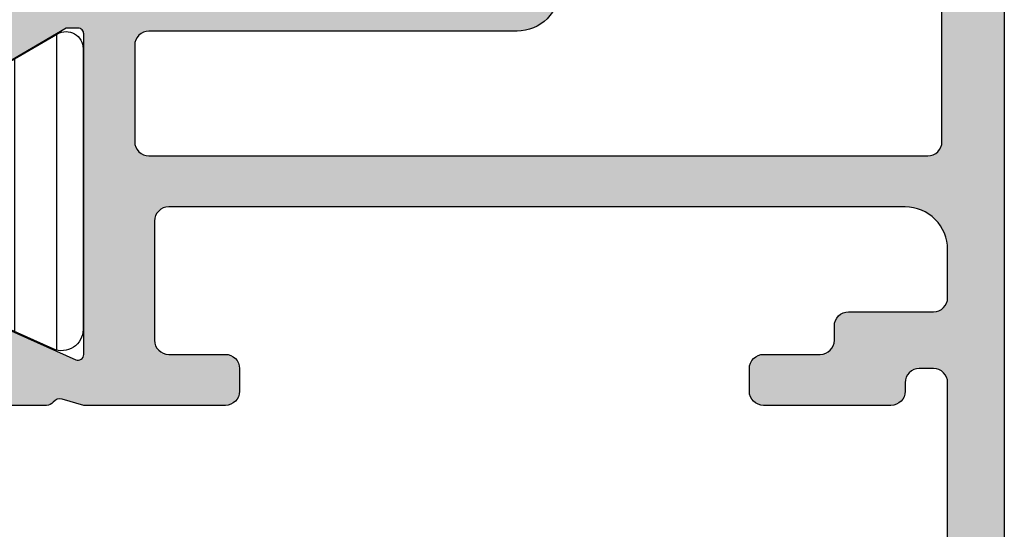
# Model space of a CAD drawing. Header units: millimetres. Extents: x 247761 to 294611, y 172579 to 236863.
# Tile 400 of 596: x 249783 to 249818, y 194906 to 194924. Entities that reach past the tile are written whole.
import ezdxf

# ---------------------------------------------------------------- set-up
doc = ezdxf.new("R2010")
doc.units = ezdxf.units.MM
doc.layers.add('FASÁDA DETAILNÍ', color=4, linetype='Continuous')
doc.layers.add('NOVA', color=240, linetype='Continuous')
pattern_1 = [(135, (0, 0), (-1.077630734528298, -1.077630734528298), []), (225, (0, 0), (1.077630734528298, -1.077630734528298), [])]

# ---------------------------------------------------------------- blocks, each defined once
blk = doc.blocks.new('A$C69D17D4D')
at = {"layer": 'FASÁDA DETAILNÍ'}
h = blk.add_hatch(color=256, dxfattribs=at)
edge = h.paths.add_edge_path(flags=16)
edge.add_ellipse((-24829.51811741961, 21548.79988017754), major_axis=(-0.499974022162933, 0), ratio=1, start_angle=89.9970229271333, end_angle=180.0029770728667)
edge.add_line((-24829.01814339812, 21548.79990615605), (-24829.01814339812, 21566.79990615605))
edge.add_ellipse((-24829.51811741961, 21566.79993213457), major_axis=(-0.499974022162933, 0), ratio=1, start_angle=179.9970229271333, end_angle=270.0029770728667)
edge.add_line((-24829.51814339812, 21567.29990615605), (-24842.01814339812, 21567.29990615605))
edge.add_ellipse((-24842.01812157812, 21566.79988433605), major_axis=(-0.5000218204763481, 0), ratio=1, start_angle=270.0025002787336, end_angle=359.9974997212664)
edge.add_line((-24842.51814339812, 21566.79990615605), (-24842.51814339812, 21554.19685515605))
edge.add_ellipse((-24844.01814227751, 21554.19685403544), major_axis=(-1.499998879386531, 0), ratio=1, start_angle=89.99995719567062, end_angle=180.0000428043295, ccw=False)
edge.add_line((-24844.01814339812, 21552.69685515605), (-24857.01813139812, 21552.69685515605))
edge.add_ellipse((-24857.01813177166, 21552.19685552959), major_axis=(-0.4999996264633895, 0), ratio=1, start_angle=-90.00004280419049, end_angle=4.280419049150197e-05)
edge.add_line((-24857.51813139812, 21552.19685515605), (-24857.51813139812, 21548.79990615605))
edge.add_ellipse((-24857.01813177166, 21548.79990578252), major_axis=(-0.4999996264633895, 0), ratio=1, start_angle=-4.280419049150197e-05, end_angle=90.00004280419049)
edge.add_line((-24857.01813139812, 21548.29990615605), (-24829.51814339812, 21548.29990615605))
edge = h.paths.add_edge_path()
edge.add_line((-24828.31813139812, 21519.49991115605), (-24831.31813139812, 21519.49991115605))
edge.add_line((-24831.31813139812, 21519.49991115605), (-24831.31813139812, 21521.49991115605))
edge.add_arc((-24830.81815737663, 21521.49993713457), 0.499974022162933, 89.99702292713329, 180.0029770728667, ccw=False)
edge.add_line((-24830.81813139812, 21521.99991115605), (-24830.31813139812, 21521.99991115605))
edge.add_line((-24830.31813139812, 21521.99991115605), (-24830.31813139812, 21520.99991115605))
edge.add_line((-24830.31813139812, 21520.99991115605), (-24829.31813139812, 21520.99991115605))
edge.add_arc((-24829.31819552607, 21521.999975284), 1.00006412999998, 270.0036740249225, 359.9963259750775)
edge.add_line((-24828.31813139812, 21521.99991115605), (-24828.31813139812, 21525.99991115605))
edge.add_arc((-24829.31816138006, 21525.99988117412), 1.000029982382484, 0.001717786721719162, 89.99828221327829)
edge.add_line((-24829.31813139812, 21526.99991115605), (-24830.31813139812, 21526.99991115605))
edge.add_line((-24830.31813139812, 21526.99991115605), (-24830.31813139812, 21525.99991115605))
edge.add_line((-24830.31813139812, 21525.99991115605), (-24830.81813139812, 21525.99991115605))
edge.add_arc((-24830.81812579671, 21526.49991675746), 0.5000056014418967, 180.0006418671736, 269.9993581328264, ccw=False)
edge.add_line((-24831.31813139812, 21526.49991115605), (-24831.31813139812, 21529.29991415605))
edge.add_arc((-24830.81813139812, 21529.29991415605), 0.5, 0, 180, ccw=False)
edge.add_line((-24830.31813139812, 21529.29991415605), (-24830.31813139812, 21528.99991115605))
edge.add_arc((-24829.81812067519, 21528.99992187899), 0.5000107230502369, 180.0012287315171, 269.9987712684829)
edge.add_line((-24829.81813139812, 21528.49991115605), (-24829.31813139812, 21528.49991115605))
edge.add_arc((-24829.31819931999, 21528.99997907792), 0.5000679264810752, 270.0077822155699, 359.9922177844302)
edge.add_line((-24828.81813139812, 21528.99991115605), (-24828.81813139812, 21540.29990615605))
edge.add_arc((-24829.31815321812, 21540.29988433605), 0.5000218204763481, 0.002500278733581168, 89.99749972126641)
edge.add_line((-24829.31813139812, 21540.79990615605), (-24829.81813139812, 21540.79990615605))
edge.add_arc((-24829.81819407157, 21540.29996882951), 0.4999373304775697, 89.99281725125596, 180.007182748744)
edge.add_line((-24830.31813139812, 21540.29990615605), (-24830.31813139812, 21539.99990315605))
edge.add_arc((-24830.81819419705, 21539.99996595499), 0.5000628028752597, 270.00719532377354, 359.9928046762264, ccw=False)
edge.add_line((-24830.81813139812, 21539.49990315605), (-24835.31813139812, 21539.49990315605))
edge.add_arc((-24835.31812579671, 21539.99990875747), 0.5000056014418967, 180.0006418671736, 269.9993581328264, ccw=False)
edge.add_line((-24835.81813139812, 21539.99990315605), (-24835.81813139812, 21540.79990615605))
edge.add_arc((-24835.31815737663, 21540.79993213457), 0.499974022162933, 89.99702292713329, 180.0029770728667, ccw=False)
edge.add_line((-24835.31813139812, 21541.29990615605), (-24833.31813139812, 21541.29990615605))
edge.add_arc((-24833.31819931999, 21541.79997407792), 0.5000679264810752, 270.0077822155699, 359.9922177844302)
edge.add_line((-24832.81813139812, 21541.79990615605), (-24832.81813139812, 21542.29990615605))
edge.add_arc((-24832.31819407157, 21542.29996882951), 0.4999373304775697, 89.99281725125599, 180.007182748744, ccw=False)
edge.add_line((-24832.31813139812, 21542.79990615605), (-24829.31813139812, 21542.79990615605))
edge.add_arc((-24829.31818651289, 21543.29996127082), 0.5000551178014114, 270.0063149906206, 359.9936850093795)
edge.add_line((-24828.81813139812, 21543.29990615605), (-24828.81813139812, 21544.99990315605))
edge.add_arc((-24830.3180995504, 21544.99993500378), 1.499968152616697, 359.9987834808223, 450.0012165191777)
edge.add_line((-24830.31813139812, 21546.49990315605), (-24856.31813139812, 21546.49990315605))
edge.add_arc((-24856.31815225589, 21545.99992401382), 0.4999791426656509, 89.99760977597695, 180.0023902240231)
edge.add_line((-24856.81813139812, 21545.99990315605), (-24856.81813139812, 21541.79990615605))
edge.add_arc((-24856.31812579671, 21541.79991175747), 0.5000056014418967, 180.0006418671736, 269.9993581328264)
edge.add_line((-24856.31813139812, 21541.29990615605), (-24854.31813139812, 21541.29990615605))
edge.add_arc((-24854.31815321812, 21540.79988433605), 0.5000218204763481, 0.002500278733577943, 89.99749972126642, ccw=False)
edge.add_line((-24853.81813139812, 21540.79990615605), (-24853.81813139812, 21539.99990315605))
edge.add_arc((-24854.31818395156, 21539.99995570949), 0.5000525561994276, 270.00602154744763, 359.9939784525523, ccw=False)
edge.add_line((-24854.31813139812, 21539.49990315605), (-24859.31813239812, 21539.49990315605))
edge.add_line((-24859.31813239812, 21539.49990315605), (-24860.07602139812, 21539.71722415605))
edge.add_arc((-24860.15871270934, 21539.42884574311), 0.2999999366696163, 73.9999757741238, 142.095185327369)
edge.add_arc((-24860.63213255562, 21539.79745629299), 0.3000001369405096, 270.0000300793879, 322.09528191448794, ccw=False)
edge.add_line((-24860.63213239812, 21539.49745615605), (-24862.69627939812, 21539.49745815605))
edge.add_arc((-24862.69627985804, 21539.89745755), 0.3999993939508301, 158.0262304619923, 270.0000658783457, ccw=False)
edge.add_line((-24863.06722139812, 21540.04713015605), (-24862.25086039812, 21542.07035915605))
edge.add_arc((-24862.06539013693, 21541.99552253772), 0.1999993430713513, 65.85890762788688, 158.0260921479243, ccw=False)
edge.add_line((-24861.98359339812, 21542.17803015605), (-24859.59990839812, 21541.10971015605))
edge.add_arc((-24859.51811169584, 21541.29221826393), 0.1999997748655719, 245.8589745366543, 360.8199006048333)
edge.add_line((-24859.31813239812, 21541.29508015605), (-24859.31813139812, 21552.59916015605))
edge.add_arc((-24859.50954589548, 21552.60759187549), 0.1916001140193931, 357.4777781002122, 451.0444500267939)
edge.add_line((-24859.51303839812, 21552.79916015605), (-24859.93362239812, 21552.79916015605))
edge.add_line((-24859.93362239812, 21552.79916015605), (-24862.39923439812, 21551.36742515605))
edge.add_arc((-24862.55004609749, 21551.62676214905), 0.2999997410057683, 195.9999717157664, 300.17919611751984, ccw=False)
edge.add_line((-24862.83842439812, 21551.54407115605), (-24863.26629539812, 21553.03623215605))
edge.add_line((-24863.26629539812, 21553.03623215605), (-24863.76470739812, 21553.89950715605))
edge.add_arc((-24863.41829715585, 21554.09950710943), 0.4000000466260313, 90.00003470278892, 209.9999884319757, ccw=False)
edge.add_line((-24863.41829739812, 21554.49950715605), (-24859.31036639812, 21554.49916015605))
edge.add_line((-24859.31036639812, 21554.49916015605), (-24844.81830939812, 21554.49685515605))
edge.add_arc((-24844.81813127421, 21554.99685500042), 0.4999998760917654, 269.9795884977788, 360.0000178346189)
edge.add_line((-24844.31813139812, 21554.99685515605), (-24844.31813139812, 21560.39989715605))
edge.add_arc((-24844.81813102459, 21560.39989752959), 0.4999996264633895, 359.9999571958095, 450.0000428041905)
edge.add_line((-24844.81813139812, 21560.89989715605), (-24847.31813139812, 21560.89989715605))
edge.add_arc((-24847.31813177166, 21561.39989678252), 0.4999996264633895, 179.9999571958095, 270.00004280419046, ccw=False)
edge.add_line((-24847.81813139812, 21561.39989715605), (-24847.81813139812, 21562.69990015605))
edge.add_arc((-24847.31815225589, 21562.69992101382), 0.4999791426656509, 89.99760977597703, 180.002390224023, ccw=False)
edge.add_line((-24847.31813139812, 21563.19990015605), (-24846.81813139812, 21563.19990015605))
edge.add_line((-24846.81813139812, 21563.19990015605), (-24846.81813139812, 21562.19990015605))
edge.add_line((-24846.81813139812, 21562.19990015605), (-24845.31813139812, 21562.19990015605))
edge.add_arc((-24845.31816308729, 21563.19993184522), 1.00003168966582, 270.0018155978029, 359.9981844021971)
edge.add_line((-24844.31813139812, 21563.19990015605), (-24844.31813139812, 21567.19990015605))
edge.add_arc((-24845.31820064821, 21567.19983090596), 1.000069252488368, 0.003967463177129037, 89.99603253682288)
edge.add_line((-24845.31813139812, 21568.19990015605), (-24846.81813139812, 21568.19990015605))
edge.add_line((-24846.81813139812, 21568.19990015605), (-24846.81813139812, 21567.19990015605))
edge.add_line((-24846.81813139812, 21567.19990015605), (-24847.31813139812, 21567.19990015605))
edge.add_arc((-24847.31815737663, 21567.69987417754), 0.499974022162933, 179.9970229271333, 270.0029770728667, ccw=False)
edge.add_line((-24847.81813139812, 21567.69990015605), (-24847.81813139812, 21568.99990315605))
edge.add_arc((-24847.31812579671, 21568.99989755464), 0.5000056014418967, 90.00064186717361, 179.9993581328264, ccw=False)
edge.add_line((-24847.31813139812, 21569.49990315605), (-24828.31813139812, 21569.49990315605))
edge.add_arc((-24828.31810211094, 21567.99993244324), 1.49997071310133, -0.0011187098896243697, 90.00111870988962, ccw=False)
edge.add_line((-24826.81813139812, 21567.99990315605), (-24826.81813139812, 21520.99991115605))
edge.add_arc((-24828.31819173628, 21520.99997149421), 1.500060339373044, 270.002304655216, 359.99769534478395, ccw=False)
h = blk.add_hatch(dxfattribs=at)
h.set_pattern_fill('ANSI31', color=256, scale=0.468, angle=45, style=0)
h.set_pattern_definition([(90, (0, 0), (-1.4859, 3.33066907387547e-16), [])])
edge = h.paths.add_edge_path(flags=16)
edge.add_line((-24886.72962539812, 21552.15183115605), (-24888.01298739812, 21549.92912115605))
edge.add_ellipse((-24886.28126243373, 21548.92924877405), major_axis=(-1.999654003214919, 0), ratio=1, start_angle=-30.00150144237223, end_angle=29.99995422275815)
edge.add_line((-24888.01301439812, 21547.92942315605), (-24887.36088639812, 21546.79990515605))
edge.add_ellipse((-24884.76280619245, 21548.29990828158), major_axis=(-3.000005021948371, 0), ratio=1, start_angle=30.00001355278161, end_angle=73.99994528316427)
edge.add_line((-24885.58972239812, 21545.41611915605), (-24881.91870039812, 21544.36347115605))
edge.add_ellipse((-24881.78088160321, 21544.84410218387), major_axis=(-0.5000002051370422, 0), ratio=1, start_angle=73.99999279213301, end_angle=180.000798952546)
edge.add_line((-24881.28088139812, 21544.84410915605), (-24881.28099139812, 21552.40186215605))
edge.add_ellipse((-24881.78099123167, 21552.40185232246), major_axis=(-0.4999998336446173, 0), ratio=1, start_angle=180.0011268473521, end_angle=270.0008212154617)
edge.add_line((-24881.78099839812, 21552.90185215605), (-24885.43064739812, 21552.90179615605))
edge.add_ellipse((-24885.43060793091, 21551.40179690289), major_axis=(-1.499999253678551, 0), ratio=1, start_angle=270.0015075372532, end_angle=329.9984727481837)
edge = h.paths.add_edge_path(flags=16)
edge.add_line((-24879.68098939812, 21552.40188015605), (-24879.68086239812, 21544.09855015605))
edge.add_ellipse((-24879.18086211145, 21544.0985584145), major_axis=(-0.5000002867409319, 0), ratio=1, start_angle=0.000946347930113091, end_angle=74.00005606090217)
edge.add_line((-24879.31868039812, 21543.61792715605), (-24873.36591839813, 21541.91100015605))
edge.add_ellipse((-24873.22809937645, 21542.39163088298), major_axis=(-0.4999999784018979, 0), ratio=1, start_angle=73.99995831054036, end_angle=180.0009480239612)
edge.add_line((-24872.72809939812, 21542.39163915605), (-24872.72826939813, 21552.40199315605))
edge.add_ellipse((-24873.22826958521, 21552.40198096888), major_axis=(-0.5000001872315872, 0), ratio=1, start_angle=180.0013965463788, end_angle=270.0008952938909)
edge.add_line((-24873.22827739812, 21552.90198115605), (-24879.18099739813, 21552.90189115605))
edge.add_ellipse((-24879.18098912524, 21552.40189088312), major_axis=(-0.5000002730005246, 0), ratio=1, start_angle=-89.99905199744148, end_angle=0.001229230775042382)
edge = h.paths.add_edge_path(flags=16)
edge.add_line((-24865.36396539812, 21541.85284415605), (-24863.53007639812, 21545.02923415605))
edge.add_ellipse((-24866.12815614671, 21546.52923401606), major_axis=(-3.000002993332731, 0), ratio=1, start_angle=150.000036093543, end_angle=210.0014917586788)
edge.add_line((-24863.53011639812, 21548.02930315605), (-24865.91061139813, 21552.15218615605))
edge.add_ellipse((-24867.20962967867, 21551.40215049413), major_axis=(-1.500000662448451, 0), ratio=1, start_angle=210.001558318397, end_angle=270.0015171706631)
edge.add_line((-24867.20966939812, 21552.90215115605), (-24870.62828339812, 21552.90206015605))
edge.add_ellipse((-24870.6282699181, 21552.40206067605), major_axis=(-0.4999994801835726, 0), ratio=1, start_angle=-89.99845530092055, end_angle=0.001434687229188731)
edge.add_line((-24871.12826939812, 21552.40204815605), (-24871.12808839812, 21542.10273315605))
edge.add_ellipse((-24870.12808805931, 21542.10275149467), major_axis=(-1.000000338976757, 0), ratio=1, start_angle=0.001050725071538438, end_angle=90.0015275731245)
edge.add_line((-24870.12806139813, 21541.10275115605), (-24866.66296339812, 21541.10284415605))
edge.add_ellipse((-24866.66300358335, 21542.60284429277), major_axis=(-1.500000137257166, 0), ratio=1, start_angle=90.00153496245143, end_angle=149.9999969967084)
edge = h.paths.add_edge_path()
edge.add_line((-24863.51615939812, 21539.50297615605), (-24870.06922239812, 21539.50275415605))
edge.add_arc((-24870.06938925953, 21544.50275185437), 4.999997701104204, 253.999976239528, 270.00191209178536, ccw=False)
edge.add_line((-24871.44757739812, 21539.69644615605), (-24886.33399539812, 21543.96505715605))
edge.add_arc((-24886.47181391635, 21543.4844268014), 0.4999994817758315, 74.00000200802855, 180.0000739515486)
edge.add_line((-24886.97181339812, 21543.48442615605), (-24886.97181339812, 21539.60105215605))
edge.add_arc((-24887.97181339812, 21539.60103215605), 1.0000000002, -179.9988540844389, 0.0011459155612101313, ccw=False)
edge.add_line((-24888.97181339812, 21539.60101215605), (-24888.97200139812, 21544.29934815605))
edge.add_line((-24888.97200139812, 21544.29934815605), (-24889.12805339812, 21544.29934815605))
edge.add_arc((-24889.12805397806, 21544.59934814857), 0.2999999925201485, 201.9738458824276, 270.0001107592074, ccw=False)
edge.add_line((-24889.40626039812, 21544.48709315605), (-24890.37944739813, 21546.89899515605))
edge.add_arc((-24890.56491864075, 21546.82415855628), 0.2000002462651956, 21.97379771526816, 114.1409822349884)
edge.add_line((-24890.64671539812, 21547.00666715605), (-24892.24540039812, 21546.29016715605))
edge.add_arc((-24892.55213866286, 21546.97457291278), 0.7499997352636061, 179.999981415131, 294.1410584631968, ccw=False)
edge.add_line((-24893.30213839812, 21546.97457315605), (-24893.30213839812, 21552.08212215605))
edge.add_arc((-24892.70213856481, 21552.08212202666), 0.5999998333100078, 59.85707513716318, 179.9999876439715, ccw=False)
edge.add_line((-24892.40084339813, 21552.60098715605), (-24890.22888639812, 21551.33977115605))
edge.add_arc((-24890.07823812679, 21551.59920380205), 0.3000003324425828, 239.8569693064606, 343.9999309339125)
edge.add_line((-24889.78985939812, 21551.51651215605), (-24889.35559239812, 21553.03098415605))
edge.add_line((-24889.35559239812, 21553.03098415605), (-24888.59304439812, 21554.35175615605))
edge.add_arc((-24888.3332372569, 21554.20175541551), 0.2999999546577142, 87.53669521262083, 149.9998316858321, ccw=False)
edge.add_line((-24888.32034339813, 21554.50147815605), (-24864.33068939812, 21554.50147815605))
edge.add_arc((-24864.3107347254, 21554.20214243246), 0.3000001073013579, 30.000147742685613, 93.81387623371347, ccw=False)
edge.add_line((-24864.05092739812, 21554.35214315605), (-24863.28835939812, 21553.03133715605))
edge.add_line((-24863.28835939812, 21553.03133715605), (-24862.85409239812, 21551.51686615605))
edge.add_arc((-24862.56571327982, 21551.59955730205), 0.3000005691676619, 195.9999567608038, 300.1429183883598)
edge.add_line((-24862.41506539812, 21551.34012415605), (-24860.24310939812, 21552.60134015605))
edge.add_arc((-24859.94181373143, 21552.08247473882), 0.6000003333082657, 3.984309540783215e-05, 120.1429523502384, ccw=False)
edge.add_line((-24859.34181339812, 21552.08247515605), (-24859.34181339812, 21542.17887515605))
edge.add_arc((-24860.09181345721, 21542.17887441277), 0.75000005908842, -114.14102026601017, 5.6782335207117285e-05, ccw=False)
edge.add_line((-24860.39855139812, 21541.49446815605), (-24861.99723639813, 21542.21096815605))
edge.add_arc((-24862.0790331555, 21542.02845955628), 0.2000002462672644, 65.85901776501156, 158.0262022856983)
edge.add_line((-24862.26450439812, 21542.10329615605), (-24863.23796339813, 21539.69072115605))
edge.add_arc((-24863.51616925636, 21539.80297531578), 0.2999991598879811, 270.0018827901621, 338.0262614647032, ccw=False)
h = blk.add_hatch(dxfattribs=at)
h.set_pattern_fill('ANSI37', color=256, scale=0.48, angle=90, style=0)
h.set_pattern_definition(pattern_1)
edge = h.paths.add_edge_path(flags=16)
edge.add_line((-24890.21938039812, 21523.83563733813), (-24890.11963639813, 21522.44278333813))
edge.add_arc((-24890.71810331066, 21522.39992584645), 0.5999995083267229, -90.0000083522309, 4.096080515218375, ccw=False)
edge.add_arc((-24890.71810348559, 21522.39992584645), 0.5999995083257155, 175.9039194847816, 270.0000083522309, ccw=False)
edge.add_line((-24891.31657039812, 21522.44278333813), (-24891.21682639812, 21523.83563733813))
edge.add_arc((-24890.71810339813, 21523.7999228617), 0.5000001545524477, 4.096064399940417, 175.9039356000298, ccw=False)
edge = h.paths.add_edge_path(flags=16)
edge.add_arc((-24892.31810002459, 21526.99993096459), 0.4999996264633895, -90.00004280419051, 4.280419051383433e-05, ccw=False)
edge.add_line((-24892.31810039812, 21526.49993133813), (-24895.91178539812, 21526.49993133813))
edge.add_arc((-24895.91178541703, 21526.99993167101), 0.5000003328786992, 156.7819733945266, 270.00000216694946, ccw=False)
edge.add_line((-24896.37129139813, 21527.19704733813), (-24893.65541339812, 21533.52814933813))
edge.add_arc((-24893.19590804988, 21533.33103341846), 0.4999998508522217, 87.49988936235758, 156.7819182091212, ccw=False)
edge.add_line((-24893.17409739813, 21533.83055733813), (-24892.29629039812, 21533.79223133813))
edge.add_arc((-24892.31809988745, 21533.29270772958), 0.4999994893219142, -4.485734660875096e-05, 87.50002088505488, ccw=False)
edge.add_line((-24891.81810039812, 21533.29270733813), (-24891.81810039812, 21526.99993133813))
edge = h.paths.add_edge_path(flags=16)
edge.add_line((-24866.76418139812, 21532.40809333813), (-24862.61551139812, 21523.51124033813))
edge.add_arc((-24863.06866513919, 21523.29993120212), 0.4999998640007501, -90.00002967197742, 25.000007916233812, ccw=False)
edge.add_line((-24863.06866539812, 21522.79993133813), (-24872.41810039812, 21522.79993133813))
edge.add_arc((-24872.41810077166, 21523.29993096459), 0.4999996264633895, 179.9999571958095, 270.00004280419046, ccw=False)
edge.add_line((-24872.91810039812, 21523.29993133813), (-24872.91810039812, 21532.42385433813))
edge.add_arc((-24872.41810033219, 21532.42385417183), 0.5000000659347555, 87.49997275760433, 179.9999809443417, ccw=False)
edge.add_line((-24872.39629039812, 21532.92337833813), (-24867.19552639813, 21532.69630833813))
edge.add_arc((-24867.21733612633, 21532.19678293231), 0.5000012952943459, 25.00009198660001, 87.50000252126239, ccw=False)
edge = h.paths.add_edge_path(flags=16)
edge.add_arc((-24875.61810002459, 21523.29993096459), 0.4999996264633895, -90.00004280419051, 4.280419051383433e-05, ccw=False)
edge.add_line((-24875.61810039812, 21522.79993133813), (-24882.81810039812, 21522.79993133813))
edge.add_arc((-24882.81810077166, 21523.29993096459), 0.4999996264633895, 179.9999571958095, 270.00004280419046, ccw=False)
edge.add_line((-24883.31810039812, 21523.29993133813), (-24883.31810039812, 21524.49993133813))
edge.add_arc((-24885.31809890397, 21524.49993283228), 1.99999850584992, 359.9999571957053, 450.0000428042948)
edge.add_line((-24885.31810039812, 21526.49993133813), (-24889.11810039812, 21526.49993133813))
edge.add_arc((-24889.11810077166, 21526.99993096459), 0.4999996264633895, 179.9999571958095, 270.00004280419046, ccw=False)
edge.add_line((-24889.61810039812, 21526.99993133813), (-24889.61810039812, 21533.15299233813))
edge.add_arc((-24889.11810033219, 21533.15299217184), 0.5000000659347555, 87.49997275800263, 179.9999809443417, ccw=False)
edge.add_line((-24889.09629039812, 21533.65251633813), (-24883.59629039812, 21533.41238133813))
edge.add_arc((-24883.61809988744, 21532.91285772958), 0.4999994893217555, -4.4856929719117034e-05, 87.50002088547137, ccw=False)
edge.add_line((-24883.11810039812, 21532.91285733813), (-24883.11810039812, 21527.59993133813))
edge.add_arc((-24882.01810039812, 21527.59993133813), 1.099999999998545, 180, 360)
edge.add_line((-24880.91810039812, 21527.59993133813), (-24880.91810039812, 21532.77314233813))
edge.add_arc((-24880.41810033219, 21532.77314217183), 0.5000000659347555, 87.49997275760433, 179.9999809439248, ccw=False)
edge.add_line((-24880.39629039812, 21533.27266633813), (-24875.59629039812, 21533.06309333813))
edge.add_arc((-24875.61809988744, 21532.56356972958), 0.4999994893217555, -4.4856929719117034e-05, 87.50002088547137, ccw=False)
edge.add_line((-24875.11810039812, 21532.56356933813), (-24875.11810039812, 21523.29993133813))
edge = h.paths.add_edge_path()
edge.add_line((-24860.40504739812, 21524.68638833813), (-24864.50289639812, 21533.47425433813))
edge.add_ellipse((-24867.22182176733, 21532.20639684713), major_axis=(-3.000002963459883, 0), ratio=1, start_angle=205.0000306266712, end_angle=267.4999411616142)
edge.add_line((-24867.09096039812, 21535.20354433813), (-24867.73991039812, 21535.23187833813))
edge.add_ellipse((-24867.7181009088, 21535.73140194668), major_axis=(-0.4999994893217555, 0), ratio=1, start_angle=-4.4856929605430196e-05, end_angle=87.50002088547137, ccw=False)
edge.add_line((-24868.21810039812, 21535.73140233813), (-24868.21810039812, 21536.69993133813))
edge.add_ellipse((-24868.31810032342, 21536.69993141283), major_axis=(-0.09999992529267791, 0), ratio=1, start_angle=179.9999571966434, end_angle=270.0000428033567)
edge.add_line((-24868.31810039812, 21536.79993133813), (-24868.91810039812, 21536.79993133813))
edge.add_ellipse((-24868.91810047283, 21536.69993141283), major_axis=(-0.09999992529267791, 0), ratio=1, start_angle=-90.00004280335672, end_angle=4.280335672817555e-05)
edge.add_line((-24869.01810039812, 21536.69993133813), (-24869.01810039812, 21535.79689333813))
edge.add_ellipse((-24869.51810046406, 21535.79689350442), major_axis=(-0.5000000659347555, 0), ratio=1, start_angle=87.49997275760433, end_angle=179.9999809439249, ccw=False)
edge.add_line((-24869.53991039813, 21535.29736933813), (-24878.44020439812, 21535.69120733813))
edge.add_ellipse((-24878.41810029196, 21536.19071861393), major_axis=(-0.5000001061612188, 0), ratio=1, start_angle=-8.298694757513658e-05, end_angle=87.466230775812, ccw=False)
edge.add_line((-24878.91810039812, 21536.19071933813), (-24878.91810039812, 21536.79993133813))
edge.add_ellipse((-24879.01810032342, 21536.79993141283), major_axis=(-0.09999992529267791, 0), ratio=1, start_angle=179.9999571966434, end_angle=270.0000428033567)
edge.add_line((-24879.01810039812, 21536.89993133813), (-24879.61810039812, 21536.89993133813))
edge.add_ellipse((-24879.61810047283, 21536.79993141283), major_axis=(-0.09999992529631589, 0), ratio=1, start_angle=-90.00004280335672, end_angle=4.280335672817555e-05)
edge.add_line((-24879.71810039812, 21536.79993133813), (-24879.71810039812, 21536.27036933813))
edge.add_ellipse((-24880.21810089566, 21536.2703690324), major_axis=(-0.5000004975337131, 0), ratio=1, start_angle=87.46630200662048, end_angle=180.0000350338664, ccw=False)
edge.add_line((-24880.24020439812, 21535.77085733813), (-24891.78042939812, 21536.28151333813))
edge.add_ellipse((-24891.75861986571, 21536.78103793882), major_axis=(-0.5000004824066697, 0), ratio=1, start_angle=-3.2170573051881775, end_angle=87.50002091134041, ccw=False)
edge.add_line((-24892.25783239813, 21536.80909733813), (-24891.96926939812, 21541.94284033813))
edge.add_ellipse((-24891.55885139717, 21541.82728491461), major_axis=(-0.4263754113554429, 0), ratio=1, start_angle=200.7589723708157, end_angle=344.2751455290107, ccw=False)
edge.add_line((-24891.16015639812, 21541.97840833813), (-24891.16139639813, 21541.74580533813))
edge.add_line((-24891.16139639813, 21541.74580533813), (-24891.45953439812, 21539.86322633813))
edge.add_line((-24891.45953439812, 21539.86322633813), (-24891.05910839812, 21537.01394133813))
edge.add_ellipse((-24890.76202780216, 21537.05569193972), major_axis=(-0.2999999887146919, 0), ratio=1, start_angle=7.99974404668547, end_angle=124.5977463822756)
edge.add_ellipse((-24892.29514118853, 21539.27826302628), major_axis=(-3.000047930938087, 0), ratio=1, start_angle=124.5976412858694, end_angle=198.008424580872)
edge.add_line((-24889.44206239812, 21540.20574833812), (-24890.07563839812, 21542.46063933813))
edge.add_ellipse((-24890.85085090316, 21542.29970979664), major_axis=(-0.7917403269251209, 0), ratio=1, start_angle=191.727689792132, end_angle=263.2016537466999)
edge.add_line((-24890.75712839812, 21543.08588333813), (-24891.81533839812, 21543.08710433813))
edge.add_ellipse((-24891.68621415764, 21541.90801811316), major_axis=(-1.186135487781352, 0), ratio=1, start_angle=276.2496781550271, end_angle=341.3444235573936)
edge.add_line((-24892.81002839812, 21542.28743733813), (-24893.90436139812, 21539.04609733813))
edge.add_line((-24893.90436139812, 21539.04609733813), (-24896.79413939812, 21530.99630233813))
edge.add_line((-24896.79413939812, 21530.99630233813), (-24901.12694839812, 21521.09842533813))
edge.add_ellipse((-24900.66793940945, 21520.90015527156), major_axis=(-0.5000002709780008, 0), ratio=1, start_angle=-23.36204948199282, end_angle=89.93342362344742)
edge.add_line((-24900.66852039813, 21520.40015533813), (-24900.12181939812, 21520.39952033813))
edge.add_ellipse((-24900.12123912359, 21520.89952044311), major_axis=(-0.5000004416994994, 0), ratio=1, start_angle=89.93350548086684, end_angle=156.0791754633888)
edge.add_line((-24899.66418539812, 21520.69678333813), (-24898.26242939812, 21523.90078633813))
edge.add_ellipse((-24897.34628831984, 21523.49993200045), major_axis=(-0.9999993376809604, 0), ratio=1, start_angle=269.99994718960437, end_angle=336.3683852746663, ccw=False)
edge.add_line((-24897.34628739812, 21524.49993133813), (-24892.11834539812, 21524.49993133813))
edge.add_line((-24892.11834539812, 21524.49993133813), (-24892.11833639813, 21522.70045233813))
edge.add_line((-24892.11833639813, 21522.70045233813), (-24892.63313739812, 21522.56251033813))
edge.add_ellipse((-24892.51837214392, 21522.28535631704), major_axis=(-0.2999756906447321, 0), ratio=1, start_angle=-67.50629973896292, end_angle=22.50356669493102)
edge.add_line((-24892.79550639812, 21522.17054333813), (-24891.94633939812, 21520.90041633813))
edge.add_ellipse((-24891.08047521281, 21521.40013710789), major_axis=(-0.9997207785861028, 0), ratio=1, start_angle=29.99076069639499, end_angle=90.00761184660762)
edge.add_line((-24891.08034239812, 21520.40041633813), (-24890.35598139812, 21520.40044733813))
edge.add_ellipse((-24890.35618945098, 21521.40018517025), major_axis=(-0.9997378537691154, 0), ratio=1, start_angle=90.01192367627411, end_angle=150.0086750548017)
edge.add_line((-24889.49031539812, 21520.90044733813), (-24888.64114839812, 21522.17054333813))
edge.add_ellipse((-24888.91829589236, 21522.28535522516), major_axis=(-0.2999875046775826, 0), ratio=1, start_angle=157.4975938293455, end_angle=247.5013961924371)
edge.add_line((-24888.80350239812, 21522.56251033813), (-24889.31831839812, 21522.70048233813))
edge.add_line((-24889.31831839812, 21522.70048233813), (-24889.31832639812, 21524.49993133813))
edge.add_line((-24889.31832639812, 21524.49993133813), (-24886.11809939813, 21524.49993133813))
edge.add_ellipse((-24886.118099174, 21524.19993156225), major_axis=(-0.2999997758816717, 0), ratio=1, start_angle=179.9999571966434, end_angle=270.00004280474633, ccw=False)
edge.add_line((-24885.81809939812, 21524.19993133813), (-24885.81809939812, 21520.89993533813))
edge.add_ellipse((-24885.31809977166, 21520.89993496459), major_axis=(-0.4999996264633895, 0), ratio=1, start_angle=-4.280419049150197e-05, end_angle=90.00004280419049)
edge.add_line((-24885.31809939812, 21520.39993533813), (-24858.42047739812, 21520.39993533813))
edge.add_line((-24858.42047739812, 21520.39993533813), (-24857.52535939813, 21521.95032733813))
edge.add_ellipse((-24857.95837195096, 21522.20032742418), major_axis=(-0.4999999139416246, 0), ratio=1, start_angle=149.9999829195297, end_angle=269.9999366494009)
edge.add_line((-24857.95837139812, 21522.70032733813), (-24857.95837139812, 21524.39769833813))
edge.add_line((-24857.95837139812, 21524.39769833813), (-24859.95189339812, 21524.39769833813))
edge.add_ellipse((-24859.95189374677, 21524.89769859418), major_axis=(-0.500000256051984, 0), ratio=1, start_angle=25.000128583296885, end_angle=90.00003995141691, ccw=False)
h = blk.add_hatch(dxfattribs=at)
h.set_pattern_fill('ANSI37', color=256, scale=0.48, angle=90, style=0)
h.set_pattern_definition(pattern_1)
edge = h.paths.add_edge_path(flags=16)
edge.add_line((-24890.21938039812, 21523.83563715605), (-24890.11963639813, 21522.44278315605))
edge.add_arc((-24890.71810331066, 21522.39992566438), 0.5999995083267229, -90.0000083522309, 4.096080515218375, ccw=False)
edge.add_arc((-24890.71810348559, 21522.39992566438), 0.5999995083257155, 175.9039194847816, 270.0000083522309, ccw=False)
edge.add_line((-24891.31657039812, 21522.44278315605), (-24891.21682639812, 21523.83563715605))
edge.add_arc((-24890.71810339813, 21523.79992267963), 0.5000001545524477, 4.096064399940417, 175.9039356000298, ccw=False)
edge = h.paths.add_edge_path(flags=16)
edge.add_arc((-24892.31810002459, 21526.99993078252), 0.4999996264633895, -90.00004280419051, 4.280419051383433e-05, ccw=False)
edge.add_line((-24892.31810039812, 21526.49993115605), (-24895.91178539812, 21526.49993115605))
edge.add_arc((-24895.91178541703, 21526.99993148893), 0.5000003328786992, 156.7819733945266, 270.00000216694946, ccw=False)
edge.add_line((-24896.37129139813, 21527.19704715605), (-24893.65541339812, 21533.52814915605))
edge.add_arc((-24893.19590804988, 21533.33103323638), 0.4999998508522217, 87.49988936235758, 156.7819182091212, ccw=False)
edge.add_line((-24893.17409739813, 21533.83055715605), (-24892.29629039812, 21533.79223115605))
edge.add_arc((-24892.31809988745, 21533.29270754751), 0.4999994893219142, -4.485734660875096e-05, 87.50002088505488, ccw=False)
edge.add_line((-24891.81810039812, 21533.29270715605), (-24891.81810039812, 21526.99993115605))
edge = h.paths.add_edge_path(flags=16)
edge.add_line((-24866.76418139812, 21532.40809315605), (-24862.61551139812, 21523.51124015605))
edge.add_arc((-24863.06866513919, 21523.29993102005), 0.4999998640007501, -90.00002967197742, 25.000007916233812, ccw=False)
edge.add_line((-24863.06866539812, 21522.79993115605), (-24872.41810039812, 21522.79993115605))
edge.add_arc((-24872.41810077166, 21523.29993078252), 0.4999996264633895, 179.9999571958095, 270.00004280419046, ccw=False)
edge.add_line((-24872.91810039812, 21523.29993115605), (-24872.91810039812, 21532.42385415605))
edge.add_arc((-24872.41810033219, 21532.42385398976), 0.5000000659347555, 87.49997275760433, 179.9999809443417, ccw=False)
edge.add_line((-24872.39629039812, 21532.92337815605), (-24867.19552639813, 21532.69630815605))
edge.add_arc((-24867.21733612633, 21532.19678275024), 0.5000012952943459, 25.00009198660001, 87.50000252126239, ccw=False)
edge = h.paths.add_edge_path(flags=16)
edge.add_arc((-24875.61810002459, 21523.29993078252), 0.4999996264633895, -90.00004280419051, 4.280419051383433e-05, ccw=False)
edge.add_line((-24875.61810039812, 21522.79993115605), (-24882.81810039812, 21522.79993115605))
edge.add_arc((-24882.81810077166, 21523.29993078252), 0.4999996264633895, 179.9999571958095, 270.00004280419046, ccw=False)
edge.add_line((-24883.31810039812, 21523.29993115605), (-24883.31810039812, 21524.49993115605))
edge.add_arc((-24885.31809890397, 21524.4999326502), 1.99999850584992, 359.9999571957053, 450.0000428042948)
edge.add_line((-24885.31810039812, 21526.49993115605), (-24889.11810039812, 21526.49993115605))
edge.add_arc((-24889.11810077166, 21526.99993078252), 0.4999996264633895, 179.9999571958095, 270.00004280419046, ccw=False)
edge.add_line((-24889.61810039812, 21526.99993115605), (-24889.61810039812, 21533.15299215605))
edge.add_arc((-24889.11810033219, 21533.15299198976), 0.5000000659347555, 87.49997275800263, 179.9999809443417, ccw=False)
edge.add_line((-24889.09629039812, 21533.65251615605), (-24883.59629039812, 21533.41238115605))
edge.add_arc((-24883.61809988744, 21532.9128575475), 0.4999994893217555, -4.4856929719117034e-05, 87.50002088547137, ccw=False)
edge.add_line((-24883.11810039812, 21532.91285715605), (-24883.11810039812, 21527.59993115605))
edge.add_arc((-24882.01810039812, 21527.59993115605), 1.099999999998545, 180, 360)
edge.add_line((-24880.91810039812, 21527.59993115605), (-24880.91810039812, 21532.77314215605))
edge.add_arc((-24880.41810033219, 21532.77314198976), 0.5000000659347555, 87.49997275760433, 179.9999809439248, ccw=False)
edge.add_line((-24880.39629039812, 21533.27266615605), (-24875.59629039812, 21533.06309315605))
edge.add_arc((-24875.61809988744, 21532.5635695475), 0.4999994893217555, -4.4856929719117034e-05, 87.50002088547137, ccw=False)
edge.add_line((-24875.11810039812, 21532.56356915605), (-24875.11810039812, 21523.29993115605))
edge = h.paths.add_edge_path()
edge.add_line((-24860.40504739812, 21524.68638815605), (-24864.50289639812, 21533.47425415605))
edge.add_ellipse((-24867.22182176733, 21532.20639666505), major_axis=(-3.000002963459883, 0), ratio=1, start_angle=205.0000306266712, end_angle=267.4999411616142)
edge.add_line((-24867.09096039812, 21535.20354415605), (-24867.73991039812, 21535.23187815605))
edge.add_ellipse((-24867.7181009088, 21535.7314017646), major_axis=(-0.4999994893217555, 0), ratio=1, start_angle=-4.4856929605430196e-05, end_angle=87.50002088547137, ccw=False)
edge.add_line((-24868.21810039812, 21535.73140215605), (-24868.21810039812, 21536.69993115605))
edge.add_ellipse((-24868.31810032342, 21536.69993123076), major_axis=(-0.09999992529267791, 0), ratio=1, start_angle=179.9999571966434, end_angle=270.0000428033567)
edge.add_line((-24868.31810039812, 21536.79993115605), (-24868.91810039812, 21536.79993115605))
edge.add_ellipse((-24868.91810047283, 21536.69993123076), major_axis=(-0.09999992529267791, 0), ratio=1, start_angle=-90.00004280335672, end_angle=4.280335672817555e-05)
edge.add_line((-24869.01810039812, 21536.69993115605), (-24869.01810039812, 21535.79689315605))
edge.add_ellipse((-24869.51810046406, 21535.79689332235), major_axis=(-0.5000000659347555, 0), ratio=1, start_angle=87.49997275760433, end_angle=179.9999809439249, ccw=False)
edge.add_line((-24869.53991039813, 21535.29736915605), (-24878.44020439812, 21535.69120715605))
edge.add_ellipse((-24878.41810029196, 21536.19071843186), major_axis=(-0.5000001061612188, 0), ratio=1, start_angle=-8.298694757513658e-05, end_angle=87.466230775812, ccw=False)
edge.add_line((-24878.91810039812, 21536.19071915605), (-24878.91810039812, 21536.79993115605))
edge.add_ellipse((-24879.01810032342, 21536.79993123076), major_axis=(-0.09999992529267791, 0), ratio=1, start_angle=179.9999571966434, end_angle=270.0000428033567)
edge.add_line((-24879.01810039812, 21536.89993115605), (-24879.61810039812, 21536.89993115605))
edge.add_ellipse((-24879.61810047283, 21536.79993123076), major_axis=(-0.09999992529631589, 0), ratio=1, start_angle=-90.00004280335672, end_angle=4.280335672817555e-05)
edge.add_line((-24879.71810039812, 21536.79993115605), (-24879.71810039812, 21536.27036915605))
edge.add_ellipse((-24880.21810089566, 21536.27036885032), major_axis=(-0.5000004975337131, 0), ratio=1, start_angle=87.46630200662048, end_angle=180.0000350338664, ccw=False)
edge.add_line((-24880.24020439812, 21535.77085715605), (-24891.78042939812, 21536.28151315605))
edge.add_ellipse((-24891.75861986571, 21536.78103775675), major_axis=(-0.5000004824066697, 0), ratio=1, start_angle=-3.2170573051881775, end_angle=87.50002091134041, ccw=False)
edge.add_line((-24892.25783239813, 21536.80909715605), (-24891.96926939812, 21541.94284015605))
edge.add_ellipse((-24891.55885139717, 21541.82728473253), major_axis=(-0.4263754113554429, 0), ratio=1, start_angle=200.7589723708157, end_angle=344.2751455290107, ccw=False)
edge.add_line((-24891.16015639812, 21541.97840815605), (-24891.16139639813, 21541.74580515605))
edge.add_line((-24891.16139639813, 21541.74580515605), (-24891.45953439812, 21539.86322615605))
edge.add_line((-24891.45953439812, 21539.86322615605), (-24891.05910839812, 21537.01394115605))
edge.add_ellipse((-24890.76202780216, 21537.05569175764), major_axis=(-0.2999999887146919, 0), ratio=1, start_angle=7.99974404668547, end_angle=124.5977463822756)
edge.add_ellipse((-24892.29514118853, 21539.27826284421), major_axis=(-3.000047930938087, 0), ratio=1, start_angle=124.5976412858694, end_angle=198.008424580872)
edge.add_line((-24889.44206239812, 21540.20574815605), (-24890.07563839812, 21542.46063915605))
edge.add_ellipse((-24890.85085090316, 21542.29970961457), major_axis=(-0.7917403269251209, 0), ratio=1, start_angle=191.727689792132, end_angle=263.2016537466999)
edge.add_line((-24890.75712839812, 21543.08588315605), (-24891.81533839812, 21543.08710415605))
edge.add_ellipse((-24891.68621415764, 21541.90801793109), major_axis=(-1.186135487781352, 0), ratio=1, start_angle=276.2496781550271, end_angle=341.3444235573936)
edge.add_line((-24892.81002839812, 21542.28743715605), (-24893.90436139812, 21539.04609715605))
edge.add_line((-24893.90436139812, 21539.04609715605), (-24896.79413939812, 21530.99630215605))
edge.add_line((-24896.79413939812, 21530.99630215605), (-24901.12694839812, 21521.09842515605))
edge.add_ellipse((-24900.66793940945, 21520.90015508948), major_axis=(-0.5000002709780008, 0), ratio=1, start_angle=-23.36204948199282, end_angle=89.93342362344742)
edge.add_line((-24900.66852039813, 21520.40015515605), (-24900.12181939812, 21520.39952015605))
edge.add_ellipse((-24900.12123912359, 21520.89952026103), major_axis=(-0.5000004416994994, 0), ratio=1, start_angle=89.93350548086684, end_angle=156.0791754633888)
edge.add_line((-24899.66418539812, 21520.69678315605), (-24898.26242939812, 21523.90078615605))
edge.add_ellipse((-24897.34628831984, 21523.49993181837), major_axis=(-0.9999993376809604, 0), ratio=1, start_angle=269.99994718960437, end_angle=336.3683852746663, ccw=False)
edge.add_line((-24897.34628739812, 21524.49993115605), (-24892.11834539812, 21524.49993115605))
edge.add_line((-24892.11834539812, 21524.49993115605), (-24892.11833639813, 21522.70045215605))
edge.add_line((-24892.11833639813, 21522.70045215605), (-24892.63313739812, 21522.56251015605))
edge.add_ellipse((-24892.51837214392, 21522.28535613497), major_axis=(-0.2999756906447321, 0), ratio=1, start_angle=-67.50629973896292, end_angle=22.50356669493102)
edge.add_line((-24892.79550639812, 21522.17054315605), (-24891.94633939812, 21520.90041615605))
edge.add_ellipse((-24891.08047521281, 21521.40013692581), major_axis=(-0.9997207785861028, 0), ratio=1, start_angle=29.99076069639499, end_angle=90.00761184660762)
edge.add_line((-24891.08034239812, 21520.40041615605), (-24890.35598139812, 21520.40044715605))
edge.add_ellipse((-24890.35618945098, 21521.40018498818), major_axis=(-0.9997378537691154, 0), ratio=1, start_angle=90.01192367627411, end_angle=150.0086750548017)
edge.add_line((-24889.49031539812, 21520.90044715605), (-24888.64114839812, 21522.17054315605))
edge.add_ellipse((-24888.91829589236, 21522.28535504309), major_axis=(-0.2999875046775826, 0), ratio=1, start_angle=157.4975938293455, end_angle=247.5013961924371)
edge.add_line((-24888.80350239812, 21522.56251015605), (-24889.31831839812, 21522.70048215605))
edge.add_line((-24889.31831839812, 21522.70048215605), (-24889.31832639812, 21524.49993115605))
edge.add_line((-24889.31832639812, 21524.49993115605), (-24886.11809939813, 21524.49993115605))
edge.add_ellipse((-24886.118099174, 21524.19993138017), major_axis=(-0.2999997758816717, 0), ratio=1, start_angle=179.9999571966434, end_angle=270.00004280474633, ccw=False)
edge.add_line((-24885.81809939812, 21524.19993115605), (-24885.81809939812, 21520.89993515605))
edge.add_ellipse((-24885.31809977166, 21520.89993478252), major_axis=(-0.4999996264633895, 0), ratio=1, start_angle=-4.280419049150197e-05, end_angle=90.00004280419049)
edge.add_line((-24885.31809939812, 21520.39993515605), (-24858.42047739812, 21520.39993515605))
edge.add_line((-24858.42047739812, 21520.39993515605), (-24857.52535939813, 21521.95032715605))
edge.add_ellipse((-24857.95837195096, 21522.20032724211), major_axis=(-0.4999999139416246, 0), ratio=1, start_angle=149.9999829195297, end_angle=269.9999366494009)
edge.add_line((-24857.95837139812, 21522.70032715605), (-24857.95837139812, 21524.39769815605))
edge.add_line((-24857.95837139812, 21524.39769815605), (-24859.95189339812, 21524.39769815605))
edge.add_ellipse((-24859.95189374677, 21524.8976984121), major_axis=(-0.500000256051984, 0), ratio=1, start_angle=25.000128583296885, end_angle=90.00003995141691, ccw=False)
for points in [[(-24828.81813139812, 21528.99991115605), (-24828.81813139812, 21540.29990615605), (-24828.81813139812, 21540.29990615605, 0.414188), (-24829.31813139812, 21540.79990615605), (-24829.81813139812, 21540.79990615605), (-24829.81813139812, 21540.79990615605, 0.414287), (-24830.31813139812, 21540.29990615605), (-24830.31813139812, 21539.99990315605), (-24830.31813139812, 21539.99990315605, -0.41414), (-24830.81813139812, 21539.49990315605), (-24835.31813139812, 21539.49990315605), (-24835.31813139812, 21539.49990315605, -0.414207), (-24835.81813139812, 21539.99990315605), (-24835.81813139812, 21540.79990615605), (-24835.81813139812, 21540.79990615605, -0.414244), (-24835.31813139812, 21541.29990615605), (-24833.31813139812, 21541.29990615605), (-24833.31813139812, 21541.29990615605, 0.414134), (-24832.81813139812, 21541.79990615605), (-24832.81813139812, 21542.29990615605), (-24832.81813139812, 21542.29990615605, -0.414287), (-24832.31813139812, 21542.79990615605), (-24829.31813139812, 21542.79990615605), (-24829.31813139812, 21542.79990615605, 0.414149), (-24828.81813139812, 21543.29990615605), (-24828.81813139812, 21544.99990315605), (-24828.81813139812, 21544.99990315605, 0.414226), (-24830.31813139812, 21546.49990315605), (-24856.31813139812, 21546.49990315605), (-24856.31813139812, 21546.49990315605, 0.414238), (-24856.81813139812, 21545.99990315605), (-24856.81813139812, 21541.79990615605), (-24856.81813139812, 21541.79990615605, 0.414207), (-24856.31813139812, 21541.29990615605), (-24854.31813139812, 21541.29990615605), (-24854.31813139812, 21541.29990615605, -0.414188), (-24853.81813139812, 21540.79990615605), (-24853.81813139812, 21539.99990315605), (-24853.81813139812, 21539.99990315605, -0.414152), (-24854.31813139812, 21539.49990315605), (-24859.31813239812, 21539.49990315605), (-24860.07602139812, 21539.71722415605), (-24860.07602139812, 21539.71722415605, 0.306185), (-24860.39542239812, 21539.61315115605, -0.231306), (-24860.63213239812, 21539.49745615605), (-24862.69627939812, 21539.49745815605)], [(-24861.98359339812, 21542.17803015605), (-24859.59990839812, 21541.10971015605), (-24859.59990839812, 21541.10971015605, 0.548397), (-24859.31813239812, 21541.29508015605), (-24859.31813139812, 21552.59916015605), (-24859.31813139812, 21552.59916015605, 0.432566), (-24859.51303839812, 21552.79916015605), (-24859.93362239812, 21552.79916015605), (-24862.39923439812, 21551.36742515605)], [(-24862.41506539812, 21551.34012415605), (-24860.24310939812, 21552.60134015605), (-24860.24310939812, 21552.60134015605, -0.578182), (-24859.34181339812, 21552.08247515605), (-24859.34181339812, 21542.17887515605), (-24859.34181339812, 21542.17887515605, -0.543753), (-24860.39855139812, 21541.49446815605), (-24861.99723639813, 21542.21096815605)]]:
    blk.add_lwpolyline(points, format="xyb", dxfattribs=at)
blk.add_lwpolyline([(-24826.81813139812, 21567.99990315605), (-24826.81813139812, 21520.99991115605)], dxfattribs=at)
at = {"layer": 'FASÁDA DETAILNÍ', "extrusion": (0, 0, -1)}
blk.add_lwpolyline([(24829.51814339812, 21548.29990615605, -0.414244), (24829.01814339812, 21548.79990615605), (24829.01814339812, 21566.79990615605), (24829.01814339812, 21566.79990615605, -0.414244), (24829.51814339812, 21567.29990615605), (24842.01814339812, 21567.29990615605), (24842.01814339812, 21567.29990615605, -0.414188), (24842.51814339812, 21566.79990615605), (24842.51814339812, 21554.19685515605), (24842.51814339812, 21554.19685515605, 0.414214), (24844.01814339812, 21552.69685515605), (24857.01813139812, 21552.69685515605), (24857.01813139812, 21552.69685515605, -0.414214), (24857.51813139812, 21552.19685515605), (24857.51813139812, 21548.79990615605), (24857.51813139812, 21548.79990615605, -0.414214), (24857.01813139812, 21548.29990615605), (24829.51814339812, 21548.29990615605)], format="xyb", close=True, dxfattribs=at)

msp = doc.modelspace()

# ---------------------------------------------------------------- block references
at = {"layer": 'NOVA', "ltscale": 300}
msp.add_blockref('A$C69D17D4D', (274644.5174331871, 173371.2585875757), dxfattribs=at)

doc.saveas('drawing.dxf')
